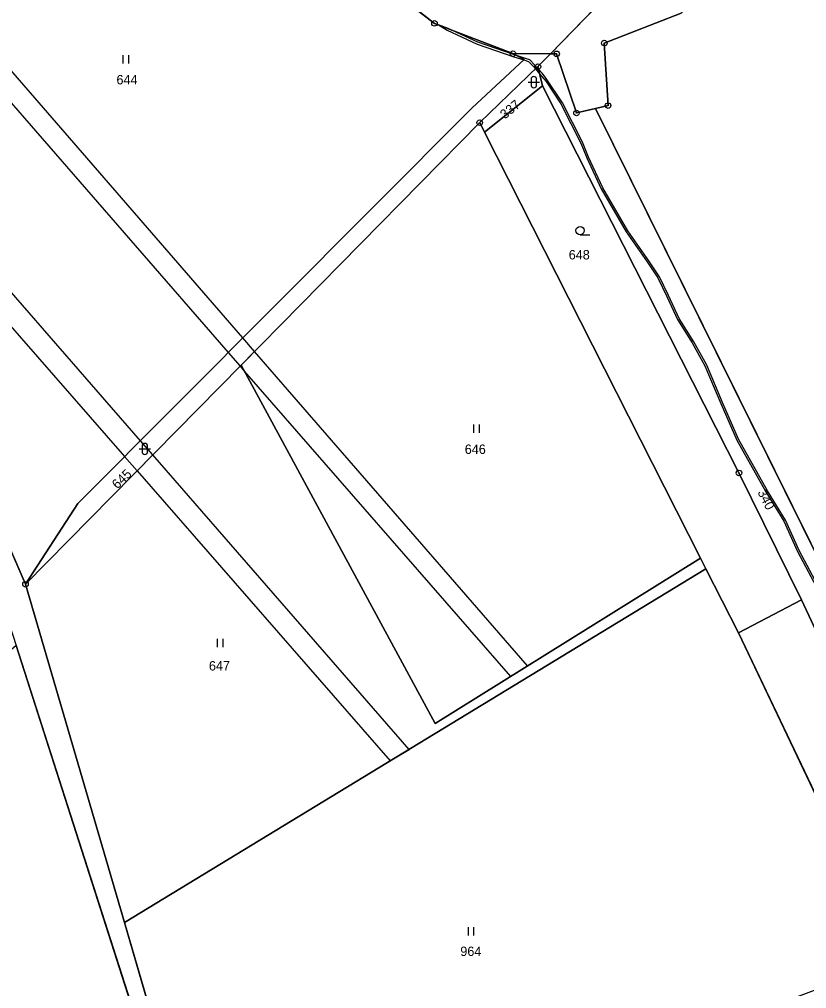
# Model space of a CAD drawing. Extents: x -689422 to -685210, y -987725 to -982160.
# Drawn here: x -687415.4 to -687273.3, y -986122.6 to -985947.8 of the extents above; entities that cross this region are included whole.
import ezdxf

# ---------------------------------------------------------------- set-up
doc = ezdxf.new("R2010")
doc.units = 0
for name, color, linetype in [('KN_Hranice_parcel', 7, 'Continuous'), ('KN_Parcelni cisla', 7, 'Continuous'), ('KN_Polygon parcely', 7, 'Continuous'), ('KN_POZEMKY_OSTATNI PLOCHA', 7, 'Continuous'), ('KN_POZEMKY_TTP', 7, 'Continuous'), ('KN_POZEMKY_ZAHRADA', 7, 'Continuous'), ('KN_VYUZITI_17_ostatni plocha_ostatni komunikace', 7, 'Continuous'), ('KN_VYUZITI_27_ostatni plocha_neplodna puda', 7, 'Continuous'), ('KN_Věcná břemena k části', 7, 'Continuous'), ('KN_Značky bodu BP', 7, 'Continuous'), ('KN_Značky kultur', 7, 'Continuous')]:
    doc.layers.add(name, color=color, linetype=linetype)

msp = doc.modelspace()

# ---------------------------------------------------------------- linework, layer by layer
at = {"layer": 'KN_Hranice_parcel'}
for p, q in [((-687319.54, -985953.98), (-687279.31, -985912.56)), ((-687326.3, -985953.95), (-687319.54, -985953.98)), ((-687319.54, -985953.98), (-687321.8, -985956.3)), ((-687321.8, -985956.3), (-687332.3, -985966.4)), ((-687321.8, -985956.3), (-687320.98, -985959.77)), ((-687331.44, -985968.09), (-687320.98, -985959.77)), ((-687311.41, -985963.85), (-687314.85, -985964.66)), ((-687309.14, -985963.32), (-687311.41, -985963.85)), ((-687332.3, -985966.4), (-687375.35, -986010.15)), ((-687331.44, -985968.09), (-687332.3, -985966.4)), ((-687292.47, -986044.95), (-687331.44, -985968.09)), ((-687444.38, -985980.36), (-687414.25, -986049.69)), ((-687375.35, -986010.15), (-687414.25, -986049.69)), ((-687291.49, -986046.88), (-687292.47, -986044.95)), ((-687396.42, -986110.74), (-687291.49, -986046.88)), ((-687291.49, -986046.88), (-687285.61, -986058.47)), ((-687414.25, -986049.69), (-687396.42, -986110.74)), ((-687274.26, -986052.52), (-687285.61, -986058.47)), ((-687392.24, -986134.6), (-687415.97, -986060.74)), ((-687380.88, -986163.96), (-687396.42, -986110.74))]:
    msp.add_line(p, q, dxfattribs=at)
for points in [[(-687364.16, -985924.93), (-687354.49, -985937.48), (-687340.47, -985948.49), (-687326.3, -985953.95)], [(-687269.03, -985940.75), (-687271.15, -985937.32), (-687278.53, -985933.85), (-687282.77, -985934.59), (-687295.93, -985946.62), (-687309.83, -985952.04), (-687309.14, -985963.32)], [(-687414.25, -986049.69), (-687404.82, -986035.12), (-687333.66, -985963.72), (-687324.28, -985955), (-687326.3, -985953.95)], [(-687314.85, -985964.66), (-687318.42, -985953.98), (-687319.54, -985953.98)], [(-687320.98, -985959.77), (-687285.53, -986029.6), (-687274.26, -986052.52)], [(-687207.07, -986154.65), (-687233.71, -986120.77), (-687311.41, -985963.85)], [(-687375.35, -986010.15), (-687340.36, -986074.83), (-687292.47, -986044.95)], [(-687274.26, -986052.52), (-687241.67, -986122.18), (-687207.16, -986161.97)], [(-687285.61, -986058.47), (-687259.79, -986112.67), (-687257.49, -986117.49)]]:
    msp.add_lwpolyline(points, dxfattribs=at)
at = {"layer": 'KN_Polygon parcely'}
for points in [[(-687326.3, -985953.95), (-687319.54, -985953.98), (-687279.31, -985912.56), (-687287.42, -985917.11), (-687300.64, -985929.49), (-687306.6, -985933.08), (-687311.91, -985935.57), (-687317.89, -985936.07), (-687324.56, -985936.54), (-687328.13, -985935.93), (-687331.11, -985935.12), (-687348.91, -985923.58), (-687350.91, -985916.19), (-687353.51, -985916.2), (-687356.05, -985916.2), (-687356.6, -985918.17), (-687406.25, -985880.95), (-687414, -985888.94), (-687364.16, -985924.93), (-687354.49, -985937.48), (-687340.47, -985948.49)], [(-687333.66, -985963.72), (-687324.28, -985955), (-687326.3, -985953.95), (-687340.47, -985948.49), (-687354.49, -985937.48), (-687364.16, -985924.93), (-687414, -985888.94), (-687450.45, -985926.49), (-687443.14, -985956.44), (-687444.38, -985980.36), (-687414.25, -986049.69), (-687404.82, -986035.12)], [(-687275.08, -985908.21), (-687276.09, -985909.25), (-687276.45, -985910.96), (-687279.31, -985912.56), (-687319.54, -985953.98), (-687318.42, -985953.98), (-687314.85, -985964.66), (-687311.41, -985963.85), (-687309.14, -985963.32), (-687309.83, -985952.04), (-687295.93, -985946.62), (-687282.77, -985934.59), (-687278.53, -985933.85), (-687271.15, -985937.32), (-687269.03, -985940.75)], [(-687268.37, -985942.92), (-687269.03, -985940.75), (-687271.15, -985937.32), (-687278.53, -985933.85), (-687282.77, -985934.59), (-687295.93, -985946.62), (-687309.83, -985952.04), (-687309.14, -985963.32), (-687311.41, -985963.85), (-687233.71, -986120.77), (-687207.07, -986154.65), (-687206.97, -986146.16), (-687218.58, -986091.62), (-687237.91, -986008.48), (-687240.13, -985999.43)], [(-687319.54, -985953.98), (-687326.3, -985953.95), (-687324.28, -985955), (-687333.66, -985963.72), (-687404.82, -986035.12), (-687414.25, -986049.69), (-687375.35, -986010.15), (-687332.3, -985966.4), (-687321.8, -985956.3)], [(-687207.07, -986154.65), (-687233.71, -986120.77), (-687311.41, -985963.85), (-687314.85, -985964.66), (-687318.42, -985953.98), (-687319.54, -985953.98), (-687321.8, -985956.3), (-687320.98, -985959.77), (-687285.53, -986029.6), (-687274.26, -986052.52), (-687241.67, -986122.18), (-687207.16, -986161.97)], [(-687332.3, -985966.4), (-687331.44, -985968.09), (-687320.98, -985959.77), (-687321.8, -985956.3)], [(-687291.49, -986046.88), (-687285.61, -986058.47), (-687274.26, -986052.52), (-687285.53, -986029.6), (-687320.98, -985959.77), (-687331.44, -985968.09), (-687292.47, -986044.95)], [(-687331.44, -985968.09), (-687332.3, -985966.4), (-687375.35, -986010.15), (-687340.36, -986074.83), (-687292.47, -986044.95)], [(-687292.47, -986044.95), (-687340.36, -986074.83), (-687375.35, -986010.15), (-687414.25, -986049.69), (-687396.42, -986110.74), (-687291.49, -986046.88)], [(-687272.38, -986123.1), (-687257.49, -986117.49), (-687259.79, -986112.67), (-687285.61, -986058.47), (-687291.49, -986046.88), (-687396.42, -986110.74), (-687380.88, -986163.96), (-687356.07, -986154.62)], [(-687207.32, -986174.85), (-687207.16, -986161.97), (-687241.67, -986122.18), (-687274.26, -986052.52), (-687285.61, -986058.47), (-687259.79, -986112.67), (-687257.49, -986117.49), (-687214.56, -986210.84)], [(-687392.24, -986134.6), (-687415.97, -986060.74), (-687449.38, -986089.77), (-687448.85, -986098.94), (-687444.2, -986095.71), (-687436.68, -986121.59), (-687447.26, -986126.3), (-687445.64, -986154.11), (-687442.47, -986152.95)]]:
    msp.add_lwpolyline(points, close=True, dxfattribs=at)
msp.add_lwpolyline([(-687360.82, -986256.16), (-687367.68, -986218.73), (-687374.77, -986190.98), (-687380.88, -986163.96), (-687396.42, -986110.74), (-687414.25, -986049.69), (-687444.38, -985980.36), (-687443.14, -985956.44), (-687450.45, -985926.49), (-687451.14, -985923.95), (-687454.41, -985927.24), (-687446.4, -985957.82), (-687446.83, -985982.04), (-687424.52, -986038.41), (-687417.23, -986056.83), (-687415.97, -986060.74), (-687392.24, -986134.6), (-687384.31, -986163.79), (-687377.12, -986191.5), (-687370.9, -986219.45), (-687367.02, -986240.49)], dxfattribs=at)
at = {"layer": 'KN_POZEMKY_OSTATNI PLOCHA'}
for p, q in [((-687319.54, -985953.98), (-687279.31, -985912.56)), ((-687279.31, -985912.56), (-687319.54, -985953.98)), ((-687340.47, -985948.49), (-687354.49, -985937.48)), ((-687295.93, -985946.62), (-687309.83, -985952.04)), ((-687326.3, -985953.95), (-687340.47, -985948.49)), ((-687309.83, -985952.04), (-687309.14, -985963.32)), ((-687324.28, -985955), (-687326.3, -985953.95)), ((-687326.3, -985953.95), (-687319.54, -985953.98)), ((-687319.54, -985953.98), (-687326.3, -985953.95)), ((-687319.54, -985953.98), (-687321.8, -985956.3)), ((-687321.8, -985956.3), (-687319.54, -985953.98)), ((-687319.54, -985953.98), (-687318.42, -985953.98)), ((-687318.42, -985953.98), (-687319.54, -985953.98)), ((-687318.42, -985953.98), (-687314.85, -985964.66)), ((-687314.85, -985964.66), (-687318.42, -985953.98)), ((-687333.66, -985963.72), (-687324.28, -985955)), ((-687321.8, -985956.3), (-687332.3, -985966.4)), ((-687332.3, -985966.4), (-687321.8, -985956.3)), ((-687320.98, -985959.77), (-687321.8, -985956.3)), ((-687321.8, -985956.3), (-687320.98, -985959.77)), ((-687320.98, -985959.77), (-687331.44, -985968.09)), ((-687285.53, -986029.6), (-687320.98, -985959.77)), ((-687404.82, -986035.12), (-687333.66, -985963.72)), ((-687314.85, -985964.66), (-687311.41, -985963.85)), ((-687311.41, -985963.85), (-687314.85, -985964.66)), ((-687309.14, -985963.32), (-687311.41, -985963.85)), ((-687311.41, -985963.85), (-687233.71, -986120.77)), ((-687332.3, -985966.4), (-687375.35, -986010.15)), ((-687331.44, -985968.09), (-687332.3, -985966.4)), ((-687444.38, -985980.36), (-687414.25, -986049.69)), ((-687375.35, -986010.15), (-687414.25, -986049.69)), ((-687274.26, -986052.52), (-687285.53, -986029.6)), ((-687414.25, -986049.69), (-687404.82, -986035.12)), ((-687414.25, -986049.69), (-687396.42, -986110.74)), ((-687241.67, -986122.18), (-687274.26, -986052.52)), ((-687392.24, -986134.6), (-687415.97, -986060.74)), ((-687396.42, -986110.74), (-687380.88, -986163.96))]:
    msp.add_line(p, q, dxfattribs=at)
at = {"layer": 'KN_POZEMKY_TTP'}
for p, q in [((-687354.49, -985937.48), (-687340.47, -985948.49)), ((-687309.83, -985952.04), (-687295.93, -985946.62)), ((-687340.47, -985948.49), (-687326.3, -985953.95)), ((-687309.14, -985963.32), (-687309.83, -985952.04)), ((-687326.3, -985953.95), (-687324.28, -985955)), ((-687324.28, -985955), (-687333.66, -985963.72)), ((-687333.66, -985963.72), (-687404.82, -986035.12)), ((-687311.41, -985963.85), (-687309.14, -985963.32)), ((-687233.71, -986120.77), (-687311.41, -985963.85)), ((-687375.35, -986010.15), (-687332.3, -985966.4)), ((-687332.3, -985966.4), (-687331.44, -985968.09)), ((-687331.44, -985968.09), (-687292.47, -986044.95)), ((-687414.25, -986049.69), (-687444.38, -985980.36)), ((-687414.25, -986049.69), (-687375.35, -986010.15)), ((-687340.36, -986074.83), (-687375.35, -986010.15)), ((-687375.35, -986010.15), (-687340.36, -986074.83)), ((-687404.82, -986035.12), (-687414.25, -986049.69)), ((-687292.47, -986044.95), (-687340.36, -986074.83)), ((-687340.36, -986074.83), (-687292.47, -986044.95)), ((-687292.47, -986044.95), (-687291.49, -986046.88)), ((-687396.42, -986110.74), (-687291.49, -986046.88)), ((-687291.49, -986046.88), (-687396.42, -986110.74)), ((-687291.49, -986046.88), (-687285.61, -986058.47)), ((-687396.42, -986110.74), (-687414.25, -986049.69)), ((-687285.61, -986058.47), (-687274.26, -986052.52)), ((-687274.26, -986052.52), (-687241.67, -986122.18)), ((-687285.61, -986058.47), (-687259.79, -986112.67)), ((-687259.79, -986112.67), (-687285.61, -986058.47)), ((-687415.97, -986060.74), (-687392.24, -986134.6)), ((-687380.88, -986163.96), (-687396.42, -986110.74))]:
    msp.add_line(p, q, dxfattribs=at)
at = {"layer": 'KN_POZEMKY_ZAHRADA'}
for p, q in [((-687331.44, -985968.09), (-687320.98, -985959.77)), ((-687320.98, -985959.77), (-687285.53, -986029.6)), ((-687292.47, -986044.95), (-687331.44, -985968.09)), ((-687285.53, -986029.6), (-687274.26, -986052.52)), ((-687291.49, -986046.88), (-687292.47, -986044.95)), ((-687285.61, -986058.47), (-687291.49, -986046.88)), ((-687274.26, -986052.52), (-687285.61, -986058.47))]:
    msp.add_line(p, q, dxfattribs=at)
at = {"layer": 'KN_VYUZITI_17_ostatni plocha_ostatni komunikace'}
for p, q in [((-687319.54, -985953.98), (-687279.31, -985912.56)), ((-687279.31, -985912.56), (-687319.54, -985953.98)), ((-687340.47, -985948.49), (-687354.49, -985937.48)), ((-687295.93, -985946.62), (-687309.83, -985952.04)), ((-687326.3, -985953.95), (-687340.47, -985948.49)), ((-687309.83, -985952.04), (-687309.14, -985963.32)), ((-687319.54, -985953.98), (-687326.3, -985953.95)), ((-687321.8, -985956.3), (-687319.54, -985953.98)), ((-687319.54, -985953.98), (-687318.42, -985953.98)), ((-687318.42, -985953.98), (-687319.54, -985953.98)), ((-687318.42, -985953.98), (-687314.85, -985964.66)), ((-687314.85, -985964.66), (-687318.42, -985953.98)), ((-687320.98, -985959.77), (-687321.8, -985956.3)), ((-687285.53, -986029.6), (-687320.98, -985959.77)), ((-687314.85, -985964.66), (-687311.41, -985963.85)), ((-687311.41, -985963.85), (-687314.85, -985964.66)), ((-687309.14, -985963.32), (-687311.41, -985963.85)), ((-687311.41, -985963.85), (-687233.71, -986120.77)), ((-687444.38, -985980.36), (-687414.25, -986049.69)), ((-687274.26, -986052.52), (-687285.53, -986029.6)), ((-687414.25, -986049.69), (-687396.42, -986110.74)), ((-687241.67, -986122.18), (-687274.26, -986052.52)), ((-687392.24, -986134.6), (-687415.97, -986060.74)), ((-687396.42, -986110.74), (-687380.88, -986163.96))]:
    msp.add_line(p, q, dxfattribs=at)
at = {"layer": 'KN_VYUZITI_27_ostatni plocha_neplodna puda'}
for p, q in [((-687324.28, -985955), (-687326.3, -985953.95)), ((-687326.3, -985953.95), (-687319.54, -985953.98)), ((-687319.54, -985953.98), (-687321.8, -985956.3)), ((-687333.66, -985963.72), (-687324.28, -985955)), ((-687321.8, -985956.3), (-687332.3, -985966.4)), ((-687332.3, -985966.4), (-687321.8, -985956.3)), ((-687321.8, -985956.3), (-687320.98, -985959.77)), ((-687320.98, -985959.77), (-687331.44, -985968.09)), ((-687404.82, -986035.12), (-687333.66, -985963.72)), ((-687332.3, -985966.4), (-687375.35, -986010.15)), ((-687331.44, -985968.09), (-687332.3, -985966.4)), ((-687375.35, -986010.15), (-687414.25, -986049.69)), ((-687414.25, -986049.69), (-687404.82, -986035.12))]:
    msp.add_line(p, q, dxfattribs=at)
at = {"layer": 'KN_Věcná břemena k části'}
for points in [[(-687372.92, -986007.68), (-687375.04, -986005.24), (-687422.78, -985950.22), (-687446.96, -985922.9), (-687449.37, -985925.38), (-687425.67, -985952.75), (-687377.67, -986007.88), (-687375.54, -986010.34), (-687375.35, -986010.15)], [(-687339.71, -985948.78), (-687338.19, -985949.74), (-687332.79, -985952.22), (-687326.12, -985954.51), (-687324.32, -985955.09), (-687323.48, -985955.36), (-687322.61, -985956.29), (-687322.24, -985956.72), (-687321.97, -985956.46), (-687322.36, -985956.04), (-687323.28, -985955.06), (-687324.02, -985954.82), (-687326.01, -985954.18), (-687332.65, -985951.9), (-687338.02, -985949.43)], [(-687391.3, -986026.36), (-687393.53, -986023.79), (-687442.57, -985967.47), (-687443.65, -985966.24), (-687443.96, -985972.19), (-687396.38, -986026.65), (-687394.13, -986029.23)], [(-687326.77, -986066.35), (-687323.69, -986064.43), (-687372.92, -986007.68), (-687375.35, -986010.15), (-687375.54, -986010.34), (-687374.78, -986011.21)], [(-687348.44, -986081.54), (-687345.05, -986079.48), (-687391.3, -986026.36), (-687394.13, -986029.23)]]:
    msp.add_lwpolyline(points, close=True, dxfattribs=at)
msp.add_lwpolyline([(-687270.8, -986050.83), (-687274.65, -986043.59), (-687277.13, -986038.14), (-687280.35, -986032.8), (-687285.62, -986023.51), (-687288.5, -986016.92), (-687291.34, -986010.14), (-687293.67, -986005.93), (-687296.29, -986001.75), (-687298.23, -985997.61), (-687299.85, -985994.24), (-687301.79, -985991.31), (-687305.6, -985985.93), (-687310.1, -985978.17), (-687312.65, -985972.62), (-687313.73, -985969.94), (-687317.37, -985962.81), (-687320.44, -985958.25), (-687321.04, -985957.48), (-687321.69, -985956.77), (-687321.97, -985956.46), (-687322.24, -985956.72), (-687321.49, -985957.6), (-687320.34, -985958.95), (-687317.67, -985962.99), (-687314.05, -985970.08), (-687312.97, -985972.75), (-687310.41, -985978.33), (-687305.9, -985986.12), (-687302.08, -985991.51), (-687300.15, -985994.41), (-687298.55, -985997.76), (-687296.6, -986001.92), (-687293.98, -986006.1), (-687291.66, -986010.3), (-687288.82, -986017.06), (-687285.94, -986023.66), (-687280.66, -986032.98), (-687277.44, -986038.3), (-687274.96, -986043.75), (-687271.1, -986051)], dxfattribs=at)
at = {"layer": 'KN_Značky bodu BP'}
for centre, radius in [((-687340.47, -985948.49), 0.5), ((-687340.47, -985948.49), 0.0303), ((-687309.83, -985952.04), 0.5), ((-687309.83, -985952.04), 0.0303), ((-687326.3, -985953.95), 0.5), ((-687326.3, -985953.95), 0.0303), ((-687318.42, -985953.98), 0.5), ((-687318.42, -985953.98), 0.0303), ((-687321.8, -985956.3), 0.5), ((-687321.8, -985956.3), 0.0303), ((-687309.14, -985963.32), 0.5), ((-687314.85, -985964.66), 0.5), ((-687309.14, -985963.32), 0.0303), ((-687332.3, -985966.4), 0.5), ((-687314.85, -985964.66), 0.0303), ((-687332.3, -985966.4), 0.0303), ((-687285.53, -986029.6), 0.5), ((-687285.53, -986029.6), 0.0303), ((-687414.25, -986049.69), 0.5), ((-687414.25, -986049.69), 0.0303)]:
    msp.add_circle(centre, radius, dxfattribs=at)
at = {"layer": 'KN_Značky kultur'}
for p, q in [((-687396.61, -985955.7), (-687396.61, -985954.2)), ((-687395.61, -985955.7), (-687395.61, -985954.2)), ((-687323.54, -985959.1), (-687321.54, -985959.1)), ((-687323.04, -985958.6), (-687323.04, -985959.6)), ((-687322.04, -985959.6), (-687322.04, -985958.6)), ((-687314.18, -985986.63), (-687312.43, -985986.63)), ((-687333.34, -986022.36), (-687333.34, -986020.86)), ((-687332.34, -986022.36), (-687332.34, -986020.86)), ((-687393.73, -986025.27), (-687391.73, -986025.27)), ((-687393.23, -986024.77), (-687393.23, -986025.77)), ((-687392.23, -986025.77), (-687392.23, -986024.77)), ((-687379.6, -986061.04), (-687379.6, -986059.54)), ((-687378.6, -986061.04), (-687378.6, -986059.54)), ((-687334.34, -986113.08), (-687334.34, -986111.58)), ((-687333.34, -986113.08), (-687333.34, -986111.58))]:
    msp.add_line(p, q, dxfattribs=at)
msp.add_circle((-687314.18, -985985.88), 0.75, dxfattribs=at)
for centre, start, end in [((-687322.54, -985958.6), 0, 180), ((-687322.54, -985959.6), 180, 359.9879), ((-687392.73, -986024.77), 0, 180), ((-687392.73, -986025.77), 180, 359.9879)]:
    msp.add_arc(centre, 0.5, start, end, dxfattribs=at)

# ---------------------------------------------------------------- texts
at = {"layer": 'KN_Parcelni cisla'}
for s, p in [('644', (-687397.84, -985959.5)), ('648', (-687316.24, -985991.08)), ('646', (-687335, -986026.17)), ('647', (-687381.16, -986065.25)), ('964', (-687335.8, -986116.76))]:
    msp.add_text(s, height=1.7, dxfattribs=at).set_placement(p)
for s, rotation, p in [('337', 39, (-687327.77, -985965.85)), ('645', 44, (-687397.68, -986032.6)), ('340', 297, (-687282.23, -986033.08))]:
    msp.add_text(s, height=1.7, rotation=rotation, dxfattribs=at).set_placement(p)

doc.saveas('drawing.dxf')
